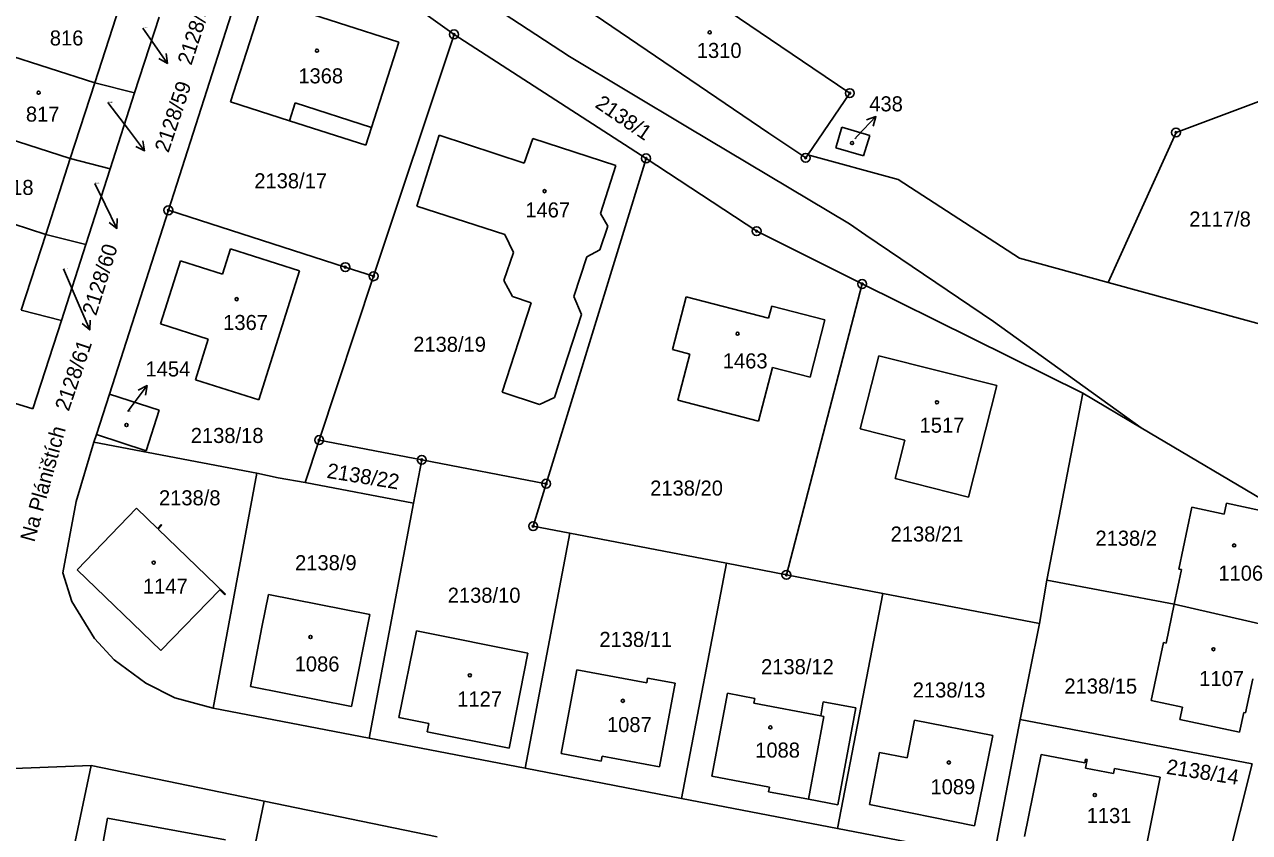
# Model space of a CAD drawing. Extents: x -763205 to -760228, y -1155311 to -1152844.
# Drawn here: x -762054.7 to -761916.2, y -1154567.5 to -1154476.2 of the extents above; entities that cross this region are included whole.
import ezdxf

# ---------------------------------------------------------------- set-up
doc = ezdxf.new("R2010")
doc.units = 0
for name, color, linetype in [('Vrstva 1', 7, 'Continuous'), ('Vrstva 15', 7, 'Continuous'), ('Vrstva 16', 7, 'Continuous'), ('Vrstva 18', 7, 'Continuous'), ('Vrstva 19', 7, 'Continuous'), ('Vrstva 24', 7, 'Continuous'), ('Vrstva 25', 7, 'Continuous'), ('Vrstva 4', 7, 'Continuous')]:
    doc.layers.add(name, color=color, linetype=linetype)

msp = doc.modelspace()

# ---------------------------------------------------------------- linework, layer by layer
at = {"layer": 'Vrstva 1'}
for p, q in [((-762021.78, -1154461.03), (-761993.08, -1154479.83)), ((-761990.45, -1154464.32), (-761965.57, -1154481.15)), ((-762038.41, -1154497.2), (-762029.58, -1154469.7)), ((-761995.41, -1154471.6), (-761970.57, -1154488.49)), ((-762025.99, -1154473.85), (-762012.38, -1154478.21)), ((-762046.73, -1154482.79), (-762043.94, -1154474.2)), ((-762042.23, -1154483.94), (-762039.47, -1154475.38)), ((-762031.4, -1154484.97), (-762028.15, -1154474.92)), ((-762009.29, -1154475.08), (-762006.13, -1154477.34)), ((-762015.22, -1154504.65), (-762006.13, -1154477.34)), ((-762006.13, -1154477.34), (-761984.43, -1154491.34)), ((-762057.06, -1154479.48), (-762046.73, -1154482.79)), ((-762015.44, -1154487.84), (-762012.38, -1154478.21)), ((-761993.08, -1154479.83), (-761979.74, -1154487.81)), ((-761965.57, -1154481.15), (-761961.41, -1154483.97)), ((-762049.5, -1154491.35), (-762046.73, -1154482.79)), ((-762046.73, -1154482.79), (-762042.23, -1154483.94)), ((-762044.99, -1154492.51), (-762042.23, -1154483.94)), ((-762031.4, -1154484.97), (-762024.72, -1154487.09)), ((-761966.16, -1154490.95), (-761961.41, -1154483.97)), ((-761915.17, -1154484.91), (-761924.54, -1154488.42)), ((-762024.72, -1154487.09), (-762016.08, -1154489.84)), ((-762016.08, -1154489.84), (-762015.44, -1154487.84)), ((-761979.74, -1154487.81), (-761961.44, -1154498.75)), ((-761963, -1154490.13), (-761962.32, -1154487.8)), ((-761962.32, -1154487.8), (-761959.16, -1154488.76)), ((-762059.81, -1154488.04), (-762049.5, -1154491.35)), ((-762007.8, -1154488.72), (-762010.33, -1154496.75)), ((-761998.21, -1154491.87), (-762007.8, -1154488.72)), ((-761997.24, -1154489.1), (-761998.21, -1154491.87)), ((-761987.85, -1154492.13), (-761997.24, -1154489.1)), ((-761970.57, -1154488.49), (-761966.39, -1154491.28)), ((-761959.84, -1154491.06), (-761959.16, -1154488.76)), ((-761924.54, -1154488.42), (-761932.22, -1154505.34)), ((-761963, -1154490.13), (-761959.84, -1154491.06)), ((-762052.28, -1154499.92), (-762049.5, -1154491.35)), ((-762049.5, -1154491.35), (-762044.99, -1154492.51)), ((-761995.72, -1154528.08), (-761984.43, -1154491.34)), ((-761984.43, -1154491.34), (-761971.93, -1154499.56)), ((-761966.39, -1154491.28), (-761966.16, -1154490.95)), ((-761966.16, -1154490.95), (-761955.94, -1154493.73)), ((-762047.74, -1154501.08), (-762044.99, -1154492.51)), ((-761989.56, -1154497.56), (-761987.85, -1154492.13)), ((-761955.94, -1154493.73), (-761942.24, -1154502.59)), ((-762062.55, -1154496.6), (-762052.28, -1154499.92)), ((-762045.08, -1154517.96), (-762038.41, -1154497.2)), ((-762038.41, -1154497.2), (-762018.42, -1154503.62)), ((-762010.33, -1154496.75), (-762000.38, -1154499.92)), ((-761988.76, -1154499.01), (-761989.56, -1154497.56)), ((-761961.44, -1154498.75), (-761959.59, -1154500)), ((-762055.05, -1154508.47), (-762052.28, -1154499.92)), ((-762052.28, -1154499.92), (-762047.74, -1154501.08)), ((-762000.38, -1154499.92), (-761999.42, -1154501.98)), ((-761989.65, -1154501.66), (-761988.76, -1154499.01)), ((-761971.93, -1154499.56), (-761960.01, -1154505.52)), ((-761959.59, -1154500), (-761945.16, -1154509.76)), ((-762050.5, -1154509.65), (-762047.74, -1154501.08)), ((-762032.29, -1154504.41), (-762031.39, -1154501.55)), ((-762031.39, -1154501.55), (-762023.58, -1154504.03)), ((-761991.13, -1154502.45), (-761989.65, -1154501.66)), ((-762039.32, -1154510.02), (-762037.06, -1154502.9)), ((-762037.06, -1154502.9), (-762032.29, -1154504.41)), ((-761999.42, -1154501.98), (-762000.51, -1154505.14)), ((-761992.58, -1154506.93), (-761991.13, -1154502.45)), ((-761942.24, -1154502.59), (-761932.22, -1154505.34)), ((-762028.2, -1154518.61), (-762023.58, -1154504.03)), ((-762018.42, -1154503.62), (-762015.22, -1154504.65)), ((-762021.37, -1154523.15), (-762015.22, -1154504.65)), ((-762000.51, -1154505.14), (-761999.51, -1154506.92)), ((-761968.57, -1154538.37), (-761960.01, -1154505.52)), ((-761960.01, -1154505.52), (-761935.08, -1154517.86)), ((-761932.22, -1154505.34), (-761912.14, -1154510.85)), ((-761999.51, -1154506.92), (-761997.41, -1154507.65)), ((-761991.74, -1154508.97), (-761992.58, -1154506.93)), ((-761981.44, -1154512.93), (-761979.88, -1154506.99)), ((-761979.88, -1154506.99), (-761970.58, -1154509.4)), ((-762055.05, -1154508.47), (-762050.5, -1154509.65)), ((-761997.41, -1154507.65), (-762000.7, -1154517.75)), ((-761970.58, -1154509.4), (-761970.21, -1154508.02)), ((-761970.21, -1154508.02), (-761964.22, -1154509.59)), ((-762053.72, -1154519.64), (-762050.5, -1154509.65)), ((-762039.32, -1154510.02), (-762033.93, -1154511.76)), ((-761994.78, -1154518.35), (-761991.74, -1154508.97)), ((-761965.9, -1154516.06), (-761964.22, -1154509.59)), ((-761945.16, -1154509.76), (-761928.47, -1154521.77)), ((-762035.36, -1154516.34), (-762033.93, -1154511.76)), ((-761981.44, -1154512.93), (-761979.48, -1154513.44)), ((-761980.83, -1154518.66), (-761979.48, -1154513.44)), ((-761960.23, -1154521.87), (-761958.14, -1154513.62)), ((-761958.14, -1154513.62), (-761944.79, -1154517)), ((-761971.73, -1154521.02), (-761970.15, -1154514.96)), ((-761970.15, -1154514.96), (-761965.9, -1154516.06)), ((-762035.36, -1154516.34), (-762028.2, -1154518.61)), ((-762046.55, -1154522.53), (-762045.08, -1154517.96)), ((-762045.08, -1154517.96), (-762039.45, -1154519.79)), ((-762000.7, -1154517.75), (-761996.47, -1154519.15)), ((-761944.79, -1154517), (-761947.99, -1154529.58)), ((-761939.13, -1154538.98), (-761935.08, -1154517.86)), ((-761935.08, -1154517.86), (-761928.47, -1154521.77)), ((-762055.81, -1154518.98), (-762053.72, -1154519.64)), ((-761996.47, -1154519.15), (-761994.78, -1154518.35)), ((-761980.83, -1154518.66), (-761971.73, -1154521.02)), ((-762040.91, -1154524.38), (-762039.45, -1154519.79)), ((-761955.17, -1154523.15), (-761960.23, -1154521.87)), ((-761928.47, -1154521.77), (-761909.21, -1154533.17)), ((-762048.85, -1154530.08), (-762046.82, -1154523.37)), ((-762046.82, -1154523.37), (-762046.55, -1154522.53)), ((-762046.82, -1154523.37), (-762028.4, -1154526.9)), ((-762046.55, -1154522.53), (-762040.91, -1154524.38)), ((-762022.96, -1154527.94), (-762021.37, -1154523.15)), ((-762021.37, -1154523.15), (-762009.78, -1154525.38)), ((-761956.27, -1154527.48), (-761955.17, -1154523.15)), ((-762010.71, -1154530.29), (-762009.78, -1154525.38)), ((-762009.78, -1154525.38), (-761995.72, -1154528.08)), ((-762033.36, -1154553.42), (-762028.4, -1154526.9)), ((-762028.4, -1154526.9), (-762026.02, -1154527.41)), ((-762026.02, -1154527.41), (-762022.96, -1154527.94)), ((-762022.96, -1154527.94), (-762010.71, -1154530.29)), ((-761947.99, -1154529.58), (-761956.27, -1154527.48)), ((-761997.19, -1154532.88), (-761995.72, -1154528.08)), ((-762050.35, -1154538.15), (-762048.85, -1154530.08)), ((-762015.72, -1154556.82), (-762010.71, -1154530.29)), ((-761924.22, -1154537.72), (-761922.76, -1154530.73)), ((-761922.76, -1154530.73), (-761919.09, -1154531.51)), ((-761919.09, -1154531.51), (-761918.83, -1154530.28)), ((-761918.83, -1154530.28), (-761912.49, -1154531.63)), ((-762048.73, -1154537.8), (-762042.02, -1154530.84)), ((-762042.02, -1154530.84), (-762039.65, -1154533.12)), ((-762039.65, -1154533.12), (-762039.23, -1154532.69)), ((-762039.57, -1154533.2), (-762039.15, -1154532.77)), ((-762039.57, -1154533.2), (-762031.95, -1154540.54)), ((-762039.23, -1154532.69), (-762039.15, -1154532.77)), ((-761997.19, -1154532.88), (-761993.03, -1154533.68)), ((-761998.08, -1154560.21), (-761993.03, -1154533.68)), ((-761993.03, -1154533.68), (-761975.35, -1154537.07)), ((-761980.44, -1154563.61), (-761975.35, -1154537.07)), ((-761975.35, -1154537.07), (-761968.57, -1154538.37)), ((-761924.22, -1154537.72), (-761923.93, -1154537.78)), ((-762050.35, -1154538.15), (-762049.33, -1154541.39)), ((-762048.73, -1154537.8), (-762039.26, -1154546.93)), ((-761968.57, -1154538.37), (-761957.66, -1154540.46)), ((-761939.98, -1154543.85), (-761939.13, -1154538.98)), ((-761939.13, -1154538.98), (-761924.75, -1154541.69)), ((-761924.75, -1154541.69), (-761923.93, -1154537.78)), ((-762039.26, -1154546.93), (-762032.6, -1154540.06)), ((-762032.6, -1154540.06), (-762032.03, -1154540.62)), ((-761962.8, -1154567), (-761957.66, -1154540.46)), ((-761957.66, -1154540.46), (-761939.98, -1154543.85)), ((-762049.33, -1154541.39), (-762046.75, -1154545.57)), ((-762032.03, -1154540.62), (-762031.95, -1154540.54)), ((-762027.84, -1154544.27), (-762027.1, -1154540.59)), ((-762027.1, -1154540.59), (-762015.66, -1154542.83)), ((-761925.67, -1154546.08), (-761924.75, -1154541.69)), ((-761924.75, -1154541.69), (-761914.22, -1154544.09)), ((-762017.7, -1154553.25), (-762015.66, -1154542.83)), ((-762029.12, -1154550.97), (-762027.84, -1154544.27)), ((-761942.15, -1154554.69), (-761939.98, -1154543.85)), ((-762046.75, -1154545.57), (-762044.53, -1154547.97)), ((-762012.38, -1154554.47), (-762010.39, -1154544.69)), ((-762010.39, -1154544.69), (-761997.79, -1154547.2)), ((-761927.33, -1154552.56), (-761925.96, -1154546.02)), ((-761925.96, -1154546.02), (-761925.67, -1154546.08)), ((-761999.91, -1154557.93), (-761997.79, -1154547.2)), ((-762044.53, -1154547.97), (-762040.96, -1154550.59)), ((-761994.03, -1154558.55), (-761992.25, -1154549.1)), ((-761992.25, -1154549.1), (-761984.36, -1154550.56)), ((-761984.36, -1154550.56), (-761984.27, -1154550.04)), ((-761984.27, -1154550.04), (-761981.15, -1154550.62)), ((-761916.67, -1154553.96), (-761915.85, -1154550.1)), ((-762040.96, -1154550.59), (-762037.67, -1154552.26)), ((-762029.12, -1154550.97), (-762017.7, -1154553.25)), ((-761982.9, -1154560.07), (-761981.15, -1154550.62)), ((-762037.67, -1154552.26), (-762033.36, -1154553.42)), ((-761977, -1154561.09), (-761975.22, -1154551.75)), ((-761975.22, -1154551.75), (-761972.15, -1154552.34)), ((-761972.26, -1154552.88), (-761972.15, -1154552.34)), ((-761972.26, -1154552.88), (-761964.69, -1154554.31)), ((-761927.33, -1154552.56), (-761923.81, -1154553.3)), ((-762033.36, -1154553.42), (-762015.72, -1154556.82)), ((-761964.69, -1154554.31), (-761964.35, -1154554.37)), ((-761924.11, -1154554.72), (-761923.81, -1154553.3)), ((-761917.35, -1154556.13), (-761916.88, -1154553.92)), ((-761916.88, -1154553.92), (-761916.67, -1154553.96)), ((-762012.38, -1154554.47), (-762008.98, -1154555.14)), ((-762009.17, -1154556.11), (-762008.98, -1154555.14)), ((-761966.09, -1154563.72), (-761964.35, -1154554.37)), ((-761954.94, -1154559.05), (-761954.08, -1154554.79)), ((-761954.08, -1154554.79), (-761945.24, -1154556.52)), ((-761945.16, -1154570.4), (-761942.15, -1154554.69)), ((-761942.15, -1154554.69), (-761915.94, -1154559.73)), ((-761924.11, -1154554.72), (-761917.35, -1154556.13)), ((-762015.72, -1154556.82), (-761998.08, -1154560.21)), ((-762009.17, -1154556.11), (-761999.91, -1154557.93)), ((-761947.3, -1154566.73), (-761945.24, -1154556.52)), ((-761959.18, -1154564.3), (-761958.05, -1154558.43)), ((-761958.05, -1154558.43), (-761954.94, -1154559.05)), ((-761994.03, -1154558.55), (-761989.49, -1154559.4)), ((-761989.49, -1154559.4), (-761989.39, -1154558.86)), ((-761989.39, -1154558.86), (-761982.9, -1154560.07)), ((-761941.67, -1154567.93), (-761939.79, -1154558.64)), ((-761939.79, -1154558.64), (-761934.84, -1154559.59)), ((-761934.84, -1154559.59), (-761934.76, -1154559.18)), ((-761934.77, -1154560.21), (-761934.58, -1154559.21)), ((-761934.76, -1154559.18), (-761934.58, -1154559.21)), ((-761918.77, -1154570.92), (-761915.94, -1154559.73)), ((-762073.67, -1154560.92), (-762047.13, -1154559.9)), ((-762053.67, -1154591.01), (-762047.13, -1154559.9)), ((-762047.13, -1154559.9), (-762027.58, -1154563.92)), ((-761998.08, -1154560.21), (-761980.44, -1154563.61)), ((-761977, -1154561.09), (-761970.49, -1154562.33)), ((-761934.77, -1154560.21), (-761931.59, -1154560.82)), ((-761931.59, -1154560.82), (-761931.48, -1154560.23)), ((-761931.48, -1154560.23), (-761926.33, -1154561.22)), ((-761928.21, -1154570.62), (-761926.33, -1154561.22)), ((-761970.59, -1154562.88), (-761970.49, -1154562.33)), ((-762033.79, -1154593.27), (-762027.58, -1154563.92)), ((-762027.58, -1154563.92), (-762008.04, -1154567.96)), ((-761980.44, -1154563.61), (-761962.8, -1154567)), ((-761970.59, -1154562.88), (-761966.09, -1154563.72)), ((-761959.18, -1154564.3), (-761947.3, -1154566.73)), ((-762047.05, -1154575.43), (-762045.3, -1154565.83)), ((-762045.3, -1154565.83), (-762031.95, -1154568.28)), ((-761962.8, -1154567), (-761945.16, -1154570.4))]:
    msp.add_line(p, q, dxfattribs=at)
at = {"layer": 'Vrstva 16'}
for p, q in [((-762041.29, -1154476.62), (-762040.23, -1154478.15)), ((-762038.515, -1154480.612), (-762040.23, -1154478.15)), ((-762045.26, -1154485.04), (-762042.92, -1154488.09)), ((-761958.455, -1154486.624), (-761960.52, -1154488.8)), ((-762041.094, -1154490.47), (-762042.92, -1154488.09)), ((-761960.83, -1154489.12), (-761960.52, -1154488.8)), ((-762046.72, -1154494.18), (-762045.55, -1154496.56)), ((-762044.222, -1154499.25), (-762045.55, -1154496.56)), ((-762050.25, -1154503.81), (-762048.48, -1154507.96)), ((-762047.302, -1154510.719), (-762048.48, -1154507.96)), ((-762040.813, -1154516.998), (-762042.61, -1154519.4)), ((-762043, -1154519.93), (-762042.61, -1154519.4))]:
    msp.add_line(p, q, dxfattribs=at)
for points in [[(-762038.677, -1154479.505), (-762038.515, -1154480.612), (-762039.497, -1154480.077)], [(-761959.506, -1154487.005), (-761958.455, -1154486.624), (-761958.781, -1154487.693)], [(-762041.306, -1154489.372), (-762041.094, -1154490.47), (-762042.099, -1154489.981)], [(-762044.217, -1154498.132), (-762044.222, -1154499.25), (-762045.113, -1154498.575)], [(-762047.235, -1154509.603), (-762047.302, -1154510.719), (-762048.155, -1154509.996)], [(-762041.813, -1154517.499), (-762040.813, -1154516.998), (-762041.012, -1154518.098)]]:
    msp.add_lwpolyline(points, dxfattribs=at)
at = {"layer": 'Vrstva 24'}
for centre, radius in [((-762006.13, -1154477.34), 0.5), ((-762006.13, -1154477.34), 0.1), ((-761961.41, -1154483.97), 0.5), ((-761961.41, -1154483.97), 0.1), ((-761924.54, -1154488.42), 0.5), ((-761924.54, -1154488.42), 0.1), ((-761984.43, -1154491.34), 0.5), ((-761984.43, -1154491.34), 0.1), ((-761966.39, -1154491.28), 0.5), ((-761966.39, -1154491.28), 0.1), ((-762038.41, -1154497.2), 0.5), ((-762038.41, -1154497.2), 0.1), ((-761971.93, -1154499.56), 0.5), ((-761971.93, -1154499.56), 0.1), ((-762018.42, -1154503.62), 0.5), ((-762018.42, -1154503.62), 0.1), ((-762015.22, -1154504.65), 0.5), ((-762015.22, -1154504.65), 0.1), ((-761960.01, -1154505.52), 0.5), ((-761960.01, -1154505.52), 0.1), ((-762021.37, -1154523.15), 0.5), ((-762021.37, -1154523.15), 0.1), ((-762009.78, -1154525.38), 0.5), ((-762009.78, -1154525.38), 0.1), ((-761995.72, -1154528.08), 0.5), ((-761995.72, -1154528.08), 0.1), ((-761997.19, -1154532.88), 0.5), ((-761997.19, -1154532.88), 0.1), ((-761968.57, -1154538.37), 0.5), ((-761968.57, -1154538.37), 0.1)]:
    msp.add_circle(centre, radius, dxfattribs=at)
at = {"layer": 'Vrstva 25'}
for centre in [(-761977.24, -1154477.11), (-762021.62, -1154479.18), (-762053.08, -1154483.92), (-761961.15, -1154489.61), (-761995.9, -1154495.04), (-762030.69, -1154507.24), (-761974.09, -1154511.14), (-761951.56, -1154518.88), (-762043.15, -1154521.45), (-761917.97, -1154535.05), (-762040.07, -1154536.99), (-762022.35, -1154545.39), (-761920.31, -1154546.77), (-762004.34, -1154549.71), (-761987.05, -1154552.6), (-761970.38, -1154555.6), (-761950.21, -1154559.56), (-761933.71, -1154563.24)]:
    msp.add_circle(centre, 0.175, dxfattribs=at)
at = {"layer": 'Vrstva 4'}
for p, q in [((-762024.72, -1154487.09), (-762024.08, -1154485.07)), ((-762024.08, -1154485.07), (-762015.44, -1154487.84)), ((-761964.69, -1154554.31), (-761964.4, -1154552.71)), ((-761964.4, -1154552.71), (-761960.73, -1154553.39)), ((-761962.77, -1154564.34), (-761960.73, -1154553.39)), ((-761966.09, -1154563.72), (-761962.77, -1154564.34))]:
    msp.add_line(p, q, dxfattribs=at)

# ---------------------------------------------------------------- texts
at = {"layer": 'Vrstva 15'}
msp.add_text('Na Pláništích', height=1.7, rotation=74.54181, dxfattribs=at).set_placement((-762053.555, -1154534.756))
at = {"layer": 'Vrstva 16'}
for s, rotation, p in [('2128/58', 71.9062, (-762035.82, -1154480.912)), ('2128/59', 71.44784, (-762038.403, -1154490.786)), ('2128/60', 72.59375, (-762046.58, -1154509.187)), ('2128/61', 71.10406, (-762049.677, -1154519.983))]:
    msp.add_text(s, height=1.7, rotation=rotation, dxfattribs=at).set_placement(p)
for s, p in [('438', (-761959.203, -1154486.03)), ('1454', (-762040.997, -1154515.97))]:
    msp.add_text(s, height=1.7, dxfattribs=at).set_placement(p)
at = {"layer": 'Vrstva 18'}
for s, height, p in [('2128/58', 0.1, (-762041.276, -1154476.62)), ('2128/59', 0.1, (-762045.246, -1154485.04)), ('2138/17', 1.7, (-762028.703, -1154494.72)), ('2128/60', 0.1, (-762046.706, -1154494.18)), ('2117/8', 1.7, (-761923.04, -1154499.04)), ('2128/61', 0.1, (-762050.236, -1154503.81)), ('2138/19', 1.7, (-762010.743, -1154513.18)), ('2138/18', 1.7, (-762035.883, -1154523.48)), ('2138/20', 1.7, (-761983.963, -1154529.42)), ('2138/8', 1.7, (-762039.473, -1154530.52)), ('2138/21', 1.7, (-761956.793, -1154534.61)), ('2138/2', 1.7, (-761933.643, -1154535.08)), ('2138/9', 1.7, (-762024.093, -1154537.85)), ('2138/10', 1.7, (-762006.843, -1154541.52)), ('2138/11', 1.7, (-761989.703, -1154546.51)), ('2138/12', 1.7, (-761971.433, -1154549.59)), ('2138/15', 1.7, (-761937.153, -1154551.78)), ('2138/13', 1.7, (-761954.293, -1154552.22))]:
    msp.add_text(s, height=height, dxfattribs=at).set_placement(p)
for s, rotation, p in [('2138/1', 325.72651, (-761990.304, -1154485.484)), ('2138/22', 350.76476, (-762020.586, -1154527.408)), ('2138/14', 351.22313, (-761925.705, -1154560.836))]:
    msp.add_text(s, height=1.7, rotation=rotation, dxfattribs=at).set_placement(p)
at = {"layer": 'Vrstva 19'}
for s, height, p in [('816', 1.7, (-762051.813, -1154478.59)), ('1310', 1.7, (-761978.697, -1154480)), ('1368', 1.7, (-762023.727, -1154482.87)), ('817', 1.7, (-762054.513, -1154487.19)), ('438', 0.1, (-761960.816, -1154489.12)), ('818', 1.7, (-762057.443, -1154495.47)), ('1467', 1.7, (-761998.075, -1154498.01)), ('1367', 1.7, (-762032.217, -1154510.72)), ('1463', 1.7, (-761975.757, -1154515.06)), ('1454', 0.1, (-762042.977, -1154519.93)), ('1517', 1.7, (-761953.514, -1154522.32)), ('1106', 1.7, (-761919.757, -1154539.03)), ('1147', 1.7, (-762041.287, -1154540.51)), ('1086', 1.7, (-762024.137, -1154549.28)), ('1107', 1.7, (-761921.917, -1154550.93)), ('1127', 1.7, (-762005.767, -1154553.24)), ('1087', 1.7, (-761988.847, -1154556.13)), ('1088', 1.7, (-761972.097, -1154559.01)), ('1089', 1.7, (-761952.287, -1154563.15)), ('1131', 1.7, (-761934.637, -1154566.4))]:
    msp.add_text(s, height=height, dxfattribs=at).set_placement(p)

doc.saveas('drawing.dxf')
